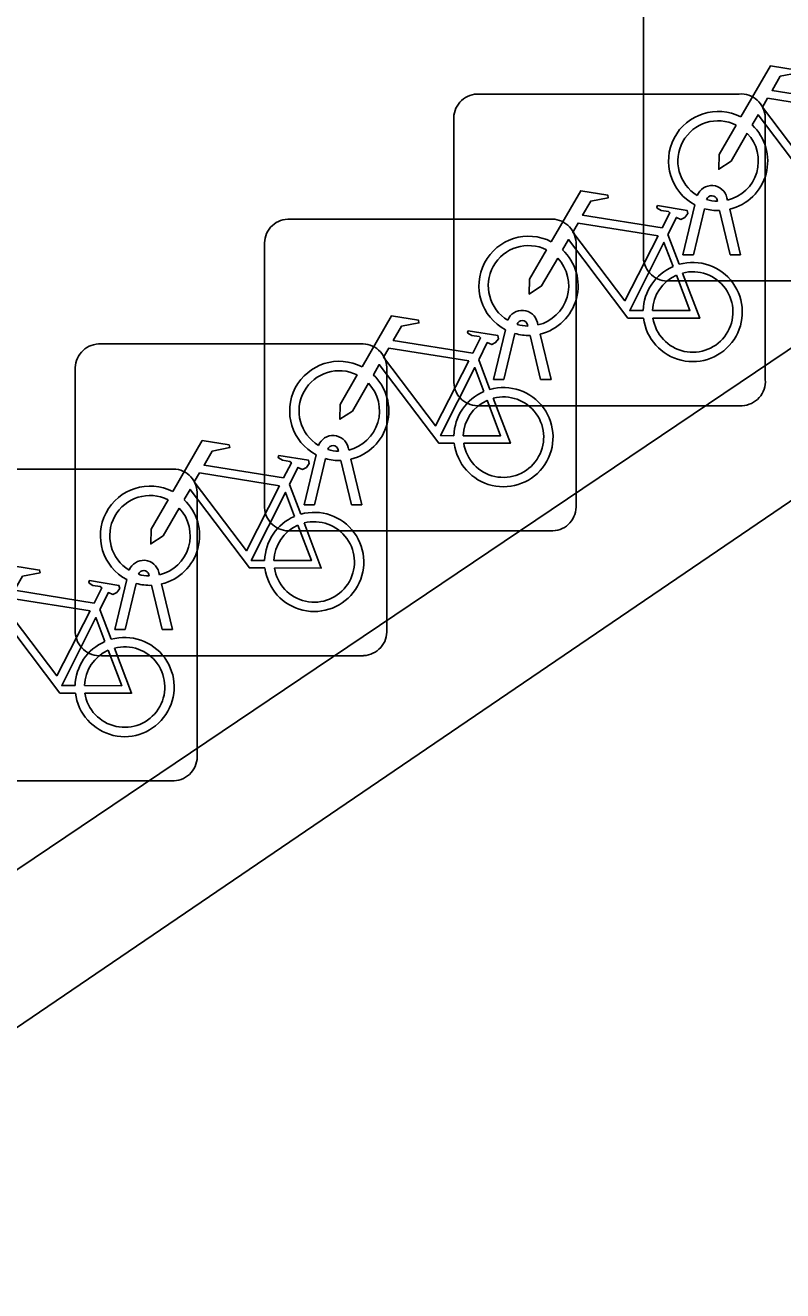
# Model space of a CAD drawing. Extents: x 161087 to 161922, y 382574 to 383873.
# Drawn here: x 161577.578 to 161580.007, y 382948.515 to 382952.571 of the extents above; entities that cross this region are included whole.
import ezdxf

# ---------------------------------------------------------------- set-up
doc = ezdxf.new("R2010")
doc.units = 0
for name, color, linetype in [('IMGEO_Fietsenrek', 7, 'Continuous'), ('IMGEO_Muur', 7, 'Continuous'), ('IMGEO_Openbare_ruimte_label', 7, 'Continuous')]:
    doc.layers.add(name, color=color, linetype=linetype)

msp = doc.modelspace()

# ---------------------------------------------------------------- linework, layer by layer
at = {"layer": 'IMGEO_Fietsenrek'}
for p, q in [((161579.5605, 382951.8259), (161579.5605, 382952.6668)), ((161579.5605, 382952.6668), (161579.5605, 382951.8259)), ((161579.0269, 382952.3505), (161579.8678, 382952.3505)), ((161579.8678, 382952.3505), (161579.0269, 382952.3505)), ((161578.9525, 382951.4259), (161578.9525, 382952.2668)), ((161578.9525, 382952.2668), (161578.9525, 382951.4259)), ((161579.9515, 382952.2761), (161579.9515, 382951.4352)), ((161579.9515, 382951.4352), (161579.9515, 382952.2761)), ((161579.8286, 382952.0184), (161579.8304, 382952.0105)), ((161579.6875, 382951.8353), (161579.7258, 382951.9953)), ((161579.7562, 382951.9831), (161579.7209, 382951.8353)), ((161579.7979, 382952.0069), (161579.7969, 382952.0112)), ((161579.839, 382951.8353), (161579.8051, 382951.977)), ((161579.8374, 382951.9813), (161579.8724, 382951.8353)), ((161578.4199, 382951.9495), (161579.2608, 382951.9495)), ((161579.2608, 382951.9495), (161578.4199, 382951.9495)), ((161579.6392, 382951.9002), (161579.6755, 382951.805)), ((161578.3455, 382951.0249), (161578.3455, 382951.8658)), ((161578.3455, 382951.8658), (161578.3455, 382951.0249)), ((161579.3445, 382951.8751), (161579.3445, 382951.0342)), ((161579.3445, 382951.0342), (161579.3445, 382951.8751)), ((161579.7209, 382951.8353), (161579.6875, 382951.8353)), ((161579.8724, 382951.8353), (161579.839, 382951.8353)), ((161580.4851, 382951.7515), (161579.6442, 382951.7515)), ((161579.6442, 382951.7515), (161580.4851, 382951.7515)), ((161579.1899, 382951.6069), (161579.1889, 382951.6112)), ((161579.2206, 382951.6184), (161579.2224, 382951.6105)), ((161579.0795, 382951.4353), (161579.1178, 382951.5953)), ((161579.1482, 382951.5831), (161579.1129, 382951.4353)), ((161579.231, 382951.4353), (161579.1971, 382951.577)), ((161579.2294, 382951.5813), (161579.2644, 382951.4353)), ((161577.8129, 382951.5495), (161578.6538, 382951.5495)), ((161578.6538, 382951.5495), (161577.8129, 382951.5495)), ((161579.0322, 382951.4992), (161579.0685, 382951.404)), ((161577.7385, 382950.6249), (161577.7385, 382951.4658)), ((161577.7385, 382951.4658), (161577.7385, 382950.6249)), ((161578.7375, 382951.4751), (161578.7375, 382950.6342)), ((161578.7375, 382950.6342), (161578.7375, 382951.4751)), ((161579.1129, 382951.4353), (161579.0795, 382951.4353)), ((161579.2644, 382951.4353), (161579.231, 382951.4353)), ((161579.8771, 382951.3515), (161579.0362, 382951.3515)), ((161579.0362, 382951.3515), (161579.8771, 382951.3515)), ((161578.5829, 382951.2059), (161578.5819, 382951.2102)), ((161578.6136, 382951.2174), (161578.6154, 382951.2095)), ((161578.4725, 382951.0343), (161578.5108, 382951.1943)), ((161578.5412, 382951.1821), (161578.5059, 382951.0343)), ((161578.624, 382951.0343), (161578.5901, 382951.176)), ((161578.6224, 382951.1803), (161578.6574, 382951.0343)), ((161577.2049, 382951.1485), (161578.0458, 382951.1485)), ((161578.0458, 382951.1485), (161577.2049, 382951.1485)), ((161578.4252, 382951.0992), (161578.4615, 382951.004)), ((161578.1295, 382951.0741), (161578.1295, 382950.2332)), ((161578.1295, 382950.2332), (161578.1295, 382951.0741)), ((161578.5059, 382951.0343), (161578.4725, 382951.0343)), ((161578.6574, 382951.0343), (161578.624, 382951.0343)), ((161579.2701, 382950.9505), (161578.4292, 382950.9505)), ((161578.4292, 382950.9505), (161579.2701, 382950.9505)), ((161577.9759, 382950.8059), (161577.9749, 382950.8102)), ((161578.0066, 382950.8174), (161578.0084, 382950.8095)), ((161577.8655, 382950.6343), (161577.9038, 382950.7943)), ((161577.9342, 382950.7821), (161577.8989, 382950.6343)), ((161578.017, 382950.6343), (161577.9831, 382950.776)), ((161578.0154, 382950.7803), (161578.0504, 382950.6343)), ((161577.8172, 382950.6982), (161577.8535, 382950.603)), ((161577.8989, 382950.6343), (161577.8655, 382950.6343)), ((161578.0504, 382950.6343), (161578.017, 382950.6343)), ((161578.6631, 382950.5505), (161577.8222, 382950.5505)), ((161577.8222, 382950.5505), (161578.6631, 382950.5505)), ((161578.0551, 382950.1495), (161577.2142, 382950.1495)), ((161577.2142, 382950.1495), (161578.0551, 382950.1495))]:
    msp.add_line(p, q, dxfattribs=at)
for points in [[(161579.8731, 382952.2772), (161579.9678, 382952.4407), (161580.054, 382952.4269), (161580.0557, 382952.4182), (161579.9996, 382952.4073), (161579.9734, 382952.362), (161580.2286, 382952.3212)], [(161580.2157, 382952.296), (161579.9589, 382952.337), (161579.9422, 382952.3082), (161580.1092, 382952.0879), (161580.2157, 382952.296)], [(161580.1688, 382952.0325), (161580.1191, 382952.0326), (161579.9284, 382952.2843), (161579.9094, 382952.2515)], [(161579.8938, 382952.2247), (161579.8422, 382952.1355), (161579.8023, 382952.1095), (161579.8035, 382952.157), (161579.858, 382952.2512)], [(161579.2651, 382951.8772), (161579.3598, 382952.0407), (161579.446, 382952.0269), (161579.4477, 382952.0182), (161579.3916, 382952.0073), (161579.3654, 382951.962), (161579.6206, 382951.9212)], [(161579.6206, 382951.9212), (161579.6456, 382951.97), (161579.6405, 382951.974), (161579.6173, 382951.9777), (161579.6046, 382951.9852), (161579.6036, 382951.9883), (161579.6058, 382951.9929), (161579.7006, 382951.9778), (161579.7029, 382951.9675), (161579.6935, 382951.9551), (161579.6811, 382951.9487), (161579.6666, 382951.9549), (161579.6392, 382951.9002)], [(161579.6077, 382951.896), (161579.3509, 382951.937), (161579.3342, 382951.9082), (161579.5012, 382951.6879), (161579.6077, 382951.896)], [(161579.5608, 382951.6325), (161579.5111, 382951.6326), (161579.3204, 382951.8843), (161579.3014, 382951.8515)], [(161579.6557, 382951.798), (161579.6264, 382951.8748), (161579.517, 382951.6567), (161579.5597, 382951.6566)], [(161579.2858, 382951.8247), (161579.2342, 382951.7355), (161579.1943, 382951.7095), (161579.1955, 382951.757), (161579.25, 382951.8512)], [(161579.6862, 382951.7768), (161579.7412, 382951.6322), (161579.5911, 382951.6325)], [(161579.5897, 382951.6565), (161579.7096, 382951.6563), (161579.6664, 382951.7699)], [(161578.6581, 382951.4762), (161578.7528, 382951.6397), (161578.839, 382951.6259), (161578.8407, 382951.6172), (161578.7846, 382951.6063), (161578.7584, 382951.561), (161579.0136, 382951.5202)], [(161579.0136, 382951.5202), (161579.0386, 382951.569), (161579.0335, 382951.573), (161579.0103, 382951.5767), (161578.9976, 382951.5842), (161578.9966, 382951.5873), (161578.9988, 382951.5919), (161579.0936, 382951.5768), (161579.0959, 382951.5665), (161579.0865, 382951.5541), (161579.0741, 382951.5477), (161579.0596, 382951.5539), (161579.0322, 382951.4992)], [(161579.0007, 382951.495), (161578.7439, 382951.536), (161578.7272, 382951.5072), (161578.8942, 382951.2869), (161579.0007, 382951.495)], [(161578.6788, 382951.4237), (161578.6272, 382951.3345), (161578.5873, 382951.3085), (161578.5885, 382951.356), (161578.643, 382951.4502)], [(161578.9538, 382951.2315), (161578.9041, 382951.2316), (161578.7134, 382951.4833), (161578.6944, 382951.4505)], [(161579.0487, 382951.397), (161579.0194, 382951.4738), (161578.91, 382951.2557), (161578.9527, 382951.2556)], [(161578.9827, 382951.2555), (161579.1026, 382951.2553), (161579.0594, 382951.3689)], [(161579.0792, 382951.3758), (161579.1342, 382951.2312), (161578.9841, 382951.2315)], [(161578.0511, 382951.0762), (161578.1458, 382951.2397), (161578.232, 382951.2259), (161578.2337, 382951.2172), (161578.1776, 382951.2063), (161578.1514, 382951.161), (161578.4066, 382951.1202)], [(161578.4066, 382951.1202), (161578.4316, 382951.169), (161578.4265, 382951.173), (161578.4033, 382951.1767), (161578.3906, 382951.1842), (161578.3896, 382951.1873), (161578.3918, 382951.1919), (161578.4866, 382951.1768), (161578.4889, 382951.1665), (161578.4795, 382951.1541), (161578.4671, 382951.1477), (161578.4526, 382951.1539), (161578.4252, 382951.0992)], [(161578.3937, 382951.095), (161578.1369, 382951.136), (161578.1202, 382951.1072), (161578.2872, 382950.8869), (161578.3937, 382951.095)], [(161578.3468, 382950.8315), (161578.2971, 382950.8316), (161578.1064, 382951.0833), (161578.0874, 382951.0505)], [(161578.0718, 382951.0237), (161578.0202, 382950.9345), (161577.9803, 382950.9085), (161577.9815, 382950.956), (161578.036, 382951.0502)], [(161578.4417, 382950.997), (161578.4124, 382951.0738), (161578.303, 382950.8557), (161578.3457, 382950.8556)], [(161578.3757, 382950.8555), (161578.4956, 382950.8553), (161578.4524, 382950.9689)], [(161578.4722, 382950.9758), (161578.5272, 382950.8312), (161578.3771, 382950.8315)], [(161577.4431, 382950.6752), (161577.5378, 382950.8387), (161577.624, 382950.8249), (161577.6257, 382950.8162), (161577.5696, 382950.8053), (161577.5434, 382950.76), (161577.7986, 382950.7192)], [(161577.7986, 382950.7192), (161577.8236, 382950.768), (161577.8185, 382950.772), (161577.7953, 382950.7757), (161577.7826, 382950.7832), (161577.7816, 382950.7863), (161577.7838, 382950.7909), (161577.8786, 382950.7758), (161577.8809, 382950.7655), (161577.8715, 382950.7531), (161577.8591, 382950.7467), (161577.8446, 382950.7529), (161577.8172, 382950.6982)], [(161577.7857, 382950.694), (161577.5289, 382950.735), (161577.5122, 382950.7062), (161577.6792, 382950.4859), (161577.7857, 382950.694)], [(161577.7388, 382950.4305), (161577.6891, 382950.4306), (161577.4984, 382950.6823), (161577.4794, 382950.6495)], [(161577.8337, 382950.596), (161577.8044, 382950.6728), (161577.695, 382950.4547), (161577.7377, 382950.4546)], [(161577.7677, 382950.4545), (161577.8876, 382950.4543), (161577.8444, 382950.5679)], [(161577.8642, 382950.5748), (161577.9192, 382950.4302), (161577.7691, 382950.4305)]]:
    msp.add_lwpolyline(points, dxfattribs=at)
for centre, radius, start, end in [((161579.0302, 382952.2726), 0.0779, 92.4484, 184.2845), ((161579.0302, 382952.2726), 0.0779, 92.4484, 184.2845), ((161579.8736, 382952.2728), 0.0779, 2.4484, 94.2845), ((161579.8736, 382952.2728), 0.0779, 2.4484, 94.2845), ((161579.8001, 382952.1359), 0.159, 62.6766, 242.1369), ((161579.8001, 382952.1359), 0.129, 63.3192, 238.903), ((161579.8001, 382952.1359), 0.129, 283.6043, 43.4302), ((161579.8001, 382952.1359), 0.159, 283.5766, 46.6042), ((161579.7799, 382952.0073), 0.0499, 12.8025, 158.6934), ((161579.7799, 382952.0073), 0.0174, 12.8025, 163.4502), ((161579.8001, 382952.1359), 0.159, 253.9967, 271.7867), ((161579.8001, 382952.1359), 0.129, 253.415, 269.0204), ((161578.4232, 382951.8716), 0.0779, 92.4484, 184.2845), ((161578.4232, 382951.8716), 0.0779, 92.4484, 184.2845), ((161579.2666, 382951.8718), 0.0779, 2.4484, 94.2845), ((161579.2666, 382951.8718), 0.0779, 2.4484, 94.2845), ((161579.1921, 382951.7359), 0.159, 62.6766, 242.1369), ((161579.1921, 382951.7359), 0.129, 63.3192, 238.903), ((161579.1921, 382951.7359), 0.129, 283.6043, 43.4302), ((161579.1921, 382951.7359), 0.159, 283.5766, 46.6042), ((161579.6384, 382951.8292), 0.0779, 182.4484, 274.2845), ((161579.6384, 382951.8292), 0.0779, 182.4484, 274.2845), ((161579.7187, 382951.6519), 0.159, 113.3408, 178.3217), ((161579.7187, 382951.6519), 0.159, 187.0065, 105.7708), ((161579.7187, 382951.6519), 0.129, 188.6715, 104.5883), ((161579.7187, 382951.6519), 0.129, 113.923, 177.9556), ((161579.1719, 382951.6073), 0.0499, 12.8025, 158.6934), ((161579.1719, 382951.6073), 0.0174, 12.8025, 163.4502), ((161579.1921, 382951.7359), 0.129, 253.415, 269.0204), ((161579.1921, 382951.7359), 0.159, 253.9967, 271.7867), ((161577.8162, 382951.4716), 0.0779, 92.4484, 184.2845), ((161577.8162, 382951.4716), 0.0779, 92.4484, 184.2845), ((161578.6596, 382951.4718), 0.0779, 2.4484, 94.2845), ((161578.6596, 382951.4718), 0.0779, 2.4484, 94.2845), ((161578.5851, 382951.3349), 0.159, 62.6766, 242.1369), ((161578.5851, 382951.3349), 0.129, 63.3192, 238.903), ((161578.5851, 382951.3349), 0.159, 283.5766, 46.6042), ((161578.5851, 382951.3349), 0.129, 283.6043, 43.4302), ((161579.0304, 382951.4292), 0.0779, 182.4484, 274.2845), ((161579.0304, 382951.4292), 0.0779, 182.4484, 274.2845), ((161579.1117, 382951.2509), 0.159, 187.0065, 105.7708), ((161579.8738, 382951.4294), 0.0779, 272.4484, 4.2845), ((161579.8738, 382951.4294), 0.0779, 272.4484, 4.2845), ((161579.1117, 382951.2509), 0.159, 113.3408, 178.3217), ((161579.1117, 382951.2509), 0.129, 113.923, 177.9556), ((161579.1117, 382951.2509), 0.129, 188.6715, 104.5883), ((161578.5649, 382951.2063), 0.0499, 12.8025, 158.6934), ((161578.5649, 382951.2063), 0.0174, 12.8025, 163.4502), ((161578.5851, 382951.3349), 0.129, 253.415, 269.0204), ((161578.5851, 382951.3349), 0.159, 253.9967, 271.7867), ((161578.0516, 382951.0708), 0.0779, 2.4484, 94.2845), ((161578.0516, 382951.0708), 0.0779, 2.4484, 94.2845), ((161577.9781, 382950.9349), 0.159, 62.6766, 242.1369), ((161577.9781, 382950.9349), 0.129, 63.3192, 238.903), ((161577.9781, 382950.9349), 0.159, 283.5766, 46.6042), ((161577.9781, 382950.9349), 0.129, 283.6043, 43.4302), ((161578.4234, 382951.0282), 0.0779, 182.4484, 274.2845), ((161578.4234, 382951.0282), 0.0779, 182.4484, 274.2845), ((161578.5047, 382950.8509), 0.159, 187.0065, 105.7708), ((161579.2668, 382951.0284), 0.0779, 272.4484, 4.2845), ((161579.2668, 382951.0284), 0.0779, 272.4484, 4.2845), ((161578.5047, 382950.8509), 0.159, 113.3408, 178.3217), ((161578.5047, 382950.8509), 0.129, 113.923, 177.9556), ((161578.5047, 382950.8509), 0.129, 188.6715, 104.5883), ((161577.9579, 382950.8063), 0.0499, 12.8025, 158.6934), ((161577.9579, 382950.8063), 0.0174, 12.8025, 163.4502), ((161577.9781, 382950.9349), 0.129, 253.415, 269.0204), ((161577.9781, 382950.9349), 0.159, 253.9967, 271.7867), ((161577.8967, 382950.4499), 0.159, 113.3408, 178.3217), ((161577.8164, 382950.6282), 0.0779, 182.4484, 274.2845), ((161577.8164, 382950.6282), 0.0779, 182.4484, 274.2845), ((161577.8967, 382950.4499), 0.159, 187.0065, 105.7708), ((161578.6598, 382950.6284), 0.0779, 272.4484, 4.2845), ((161578.6598, 382950.6284), 0.0779, 272.4484, 4.2845), ((161577.8967, 382950.4499), 0.129, 113.923, 177.9556), ((161577.8967, 382950.4499), 0.129, 188.6715, 104.5883), ((161578.0518, 382950.2274), 0.0779, 272.4484, 4.2845), ((161578.0518, 382950.2274), 0.0779, 272.4484, 4.2845)]:
    msp.add_arc(centre, radius, start, end, dxfattribs=at)
at = {"layer": 'IMGEO_Muur'}
for points in [[(161572.373, 382946.378), (161584.599, 382954.611)], [(161584.599, 382954.611), (161584.813, 382954.298), (161572.608, 382945.998), (161572.373, 382946.378)]]:
    msp.add_lwpolyline(points, dxfattribs=at)

# ---------------------------------------------------------------- texts
at = {"layer": 'IMGEO_Openbare_ruimte_label'}
msp.add_text('Oude Stadsgracht', height=1, rotation=34.0395, dxfattribs=at).set_placement((161575.7743, 382952.0959))

doc.saveas('drawing.dxf')
